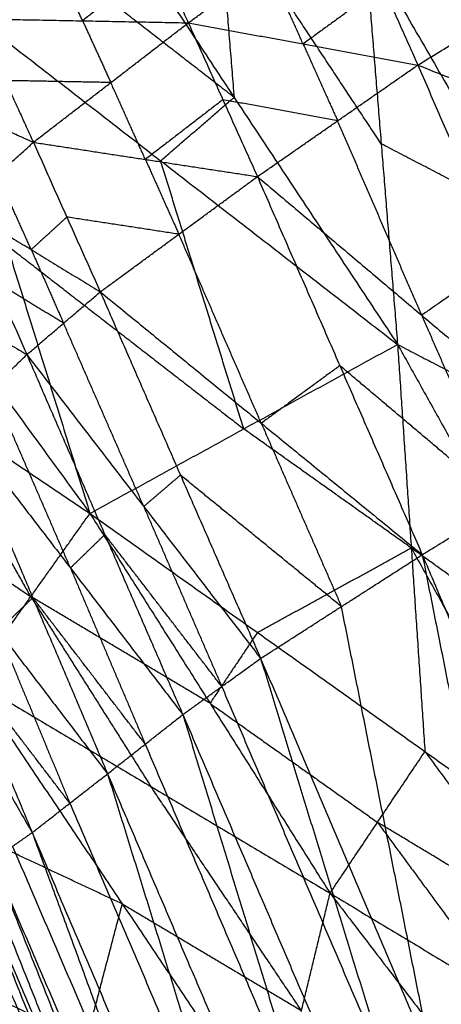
# Model space of a CAD drawing. Header units: millimetres. Extents: x -106 to 110, y -96 to 120.
# Tile 418 of 656: x -39.33 to -38.04, y 106.47 to 109.49. Entities that reach past the tile are written whole.
import ezdxf

# ---------------------------------------------------------------- set-up
doc = ezdxf.new("R2010")
doc.units = ezdxf.units.MM
doc.header["$MEASUREMENT"] = 0
doc.layers.add('Default', color=7, linetype='Continuous', true_color=0x000000)

msp = doc.modelspace()

# ---------------------------------------------------------------- linework, layer by layer
at = {"layer": 'Default'}
for points in [[(-39.1721, 110.0119, 11.7585), (-38.6711, 109.2545, 11.4389), (-38.17, 108.4972, 11.1193)], [(-38.1078, 109.3536, 13.8595), (-37.5961, 109.6668, 13.8595), (-37.0844, 109.98, 13.8594)], [(-38.9906, 109.8716, 13.6156), (-38.901, 109.6773, 13.6964), (-38.8114, 109.483, 13.7772)], [(-38.7213, 109.8695, 11.4816), (-38.6962, 109.562, 11.4602), (-38.6711, 109.2545, 11.4389)], [(-38.2202, 109.1121, 11.162), (-38.4707, 109.4908, 11.3218), (-38.7213, 109.8695, 11.4816)], [(-38.8114, 109.483, 13.7772), (-38.5677, 109.6601, 13.7653), (-38.3241, 109.8372, 13.7533)], [(-38.3241, 109.8372, 13.7533), (-38.2159, 109.5954, 13.8064), (-38.1078, 109.3536, 13.8595)], [(-38.6711, 109.2545, 11.4389), (-39.0342, 109.5361, 11.6622), (-39.3973, 109.8176, 11.8855)], [(-38.2704, 109.727, 11.2047), (-38.2202, 109.1121, 11.162), (-38.17, 108.4972, 11.1193)], [(-38.2704, 109.727, 11.2047), (-37.8279, 109.5789, 10.9323), (-37.3854, 109.4308, 10.66)], [(-38.2704, 109.727, 11.2047), (-37.7833, 108.8848, 10.8856), (-37.2962, 108.0427, 10.5665)], [(-39.1354, 109.4892, 13.7253), (-39.1802, 109.5863, 13.6849), (-39.225, 109.6835, 13.6444)], [(-38.901, 109.6773, 13.6964), (-39.0182, 109.5833, 13.7108), (-39.1354, 109.4892, 13.7253)], [(-38.4596, 109.4183, 13.8184), (-38.5137, 109.5392, 13.7918), (-38.5677, 109.6601, 13.7653)], [(-39.6225, 109.6233, 12.0125), (-39.3677, 108.8013, 11.9815), (-39.1129, 107.9792, 11.9505)], [(-39.6225, 109.6233, 12.0125), (-38.8962, 109.0602, 11.5659), (-38.17, 108.4972, 11.1193)], [(-38.2159, 109.5954, 13.8064), (-38.3378, 109.5069, 13.8124), (-38.4596, 109.4183, 13.8184)], [(-39.4595, 109.4953, 13.6733), (-39.3729, 109.306, 13.7397), (-39.2864, 109.1168, 13.8061)], [(-39.4595, 109.4953, 13.6733), (-39.1354, 109.4892, 13.7253), (-38.8114, 109.483, 13.7772)], [(-39.2864, 109.1168, 13.8061), (-39.0489, 109.2999, 13.7917), (-38.8114, 109.483, 13.7772)], [(-39.1354, 109.4892, 13.7253), (-39.0921, 109.3945, 13.7585), (-39.0489, 109.2999, 13.7917)], [(-38.8114, 109.483, 13.7772), (-38.7055, 109.2473, 13.8193), (-38.5996, 109.0116, 13.8614)], [(-38.8114, 109.483, 13.7772), (-38.4596, 109.4183, 13.8184), (-38.1078, 109.3536, 13.8595)], [(-38.4596, 109.4183, 13.8184), (-38.4067, 109.3005, 13.8394), (-38.3537, 109.1826, 13.8605)], [(-38.5996, 109.0116, 13.8614), (-38.3537, 109.1826, 13.8605), (-38.1078, 109.3536, 13.8595)], [(-38.1078, 109.3536, 13.8595), (-37.8501, 108.7577, 13.8134), (-37.5925, 108.1618, 13.7672)], [(-38.1078, 109.3536, 13.8595), (-37.3349, 109.044, 13.833), (-36.5621, 108.7344, 13.8064)], [(-39.6712, 109.2905, 13.7099), (-39.4788, 109.2036, 13.758), (-39.2864, 109.1168, 13.8061)], [(-39.0489, 109.2999, 13.7917), (-39.2109, 109.303, 13.7657), (-39.3729, 109.306, 13.7397)], [(-38.943, 109.0642, 13.8338), (-38.9959, 109.182, 13.8127), (-39.0489, 109.2999, 13.7917)], [(-38.8962, 109.0602, 11.5659), (-38.7836, 109.1574, 11.5024), (-38.6711, 109.2545, 11.4389)], [(-38.7055, 109.2473, 13.8193), (-38.8243, 109.1558, 13.8265), (-38.943, 109.0642, 13.8338)], [(-38.3537, 109.1826, 13.8605), (-38.5296, 109.215, 13.8399), (-38.7055, 109.2473, 13.8193)], [(-40.0142, 109.2151, 12.3199), (-39.5635, 108.5971, 12.1352), (-39.1129, 107.9792, 11.9505)], [(-38.0961, 108.5867, 13.8143), (-38.2249, 108.8846, 13.8374), (-38.3537, 109.1826, 13.8605)], [(-39.5047, 108.9171, 13.8241), (-39.3955, 109.0169, 13.8151), (-39.2864, 109.1168, 13.8061)], [(-39.2864, 109.1168, 13.8061), (-39.1838, 108.8876, 13.8359), (-39.0812, 108.6584, 13.8657)], [(-39.2864, 109.1168, 13.8061), (-38.943, 109.0642, 13.8338), (-38.5996, 109.0116, 13.8614)], [(-37.7833, 108.8848, 10.8856), (-38.0018, 108.9985, 11.0238), (-38.2202, 109.1121, 11.162)], [(-38.943, 109.0642, 13.8338), (-38.8917, 108.9496, 13.8487), (-38.8404, 108.835, 13.8636)], [(-38.6414, 108.2382, 11.5349), (-38.7688, 108.6492, 11.5504), (-38.8962, 109.0602, 11.5659)], [(-39.293, 108.7878, 13.8449), (-39.3442, 108.9024, 13.83), (-39.3955, 109.0169, 13.8151)], [(-39.0812, 108.6584, 13.8657), (-38.8404, 108.835, 13.8636), (-38.5996, 109.0116, 13.8614)], [(-38.5996, 109.0116, 13.8614), (-38.347, 108.4322, 13.8021), (-38.0943, 107.8528, 13.7428)], [(-38.5996, 109.0116, 13.8614), (-38.0961, 108.5867, 13.8143), (-37.5925, 108.1618, 13.7672)], [(-39.5047, 108.9171, 13.8241), (-39.4056, 108.6916, 13.846), (-39.3064, 108.466, 13.868)], [(-39.5047, 108.9171, 13.8241), (-39.293, 108.7878, 13.8449), (-39.0812, 108.6584, 13.8657)], [(-39.1838, 108.8876, 13.8359), (-39.2384, 108.8377, 13.8404), (-39.293, 108.7878, 13.8449)], [(-38.8404, 108.835, 13.8636), (-39.0121, 108.8613, 13.8497), (-39.1838, 108.8876, 13.8359)], [(-38.5878, 108.2556, 13.8043), (-38.7141, 108.5453, 13.8339), (-38.8404, 108.835, 13.8636)], [(-39.3677, 108.8013, 11.9815), (-39.0045, 108.5197, 11.7582), (-38.6414, 108.2382, 11.5349)], [(-39.293, 108.7878, 13.8449), (-39.2434, 108.675, 13.8559), (-39.1938, 108.5622, 13.8669)], [(-37.8501, 108.7577, 13.8134), (-37.9731, 108.6722, 13.8138), (-38.0961, 108.5867, 13.8143)], [(-39.7048, 108.7047, 13.8483), (-39.5056, 108.5853, 13.8581), (-39.3064, 108.466, 13.868)], [(-40.1607, 108.6848, 12.5903), (-39.6368, 108.332, 12.2704), (-39.1129, 107.9792, 11.9505)], [(-39.1938, 108.5622, 13.8669), (-39.2997, 108.6269, 13.8564), (-39.4056, 108.6916, 13.846)], [(-39.3064, 108.466, 13.868), (-39.1938, 108.5622, 13.8669), (-39.0812, 108.6584, 13.8657)], [(-39.0812, 108.6584, 13.8657), (-38.8355, 108.0966, 13.7916), (-38.5897, 107.5348, 13.7175)], [(-39.0812, 108.6584, 13.8657), (-38.5878, 108.2556, 13.8043), (-38.0943, 107.8528, 13.7428)], [(-38.0961, 108.5867, 13.8143), (-37.9697, 108.297, 13.7847), (-37.8434, 108.0073, 13.755)], [(-38.9481, 108.0004, 13.7927), (-39.0709, 108.2813, 13.8298), (-39.1938, 108.5622, 13.8669)], [(-39.1129, 107.9792, 11.9505), (-38.6414, 108.2382, 11.5349), (-38.17, 108.4972, 11.1193)], [(-38.17, 108.4972, 11.1193), (-38.128, 107.8733, 11.2168), (-38.0861, 107.2495, 11.3144)], [(-38.17, 108.4972, 11.1193), (-37.7331, 108.2699, 10.8429), (-37.2962, 108.0427, 10.5665)], [(-38.17, 108.4972, 11.1193), (-37.6178, 107.507, 10.907), (-37.0657, 106.5168, 10.6947)], [(-39.5172, 108.2613, 13.873), (-39.4118, 108.3636, 13.8705), (-39.3064, 108.466, 13.868)], [(-39.3064, 108.466, 13.868), (-39.0673, 107.9144, 13.7845), (-38.8282, 107.3627, 13.7009)], [(-39.3064, 108.466, 13.868), (-38.9481, 108.0004, 13.7927), (-38.5897, 107.5348, 13.7175)], [(-38.347, 108.4322, 13.8021), (-38.4674, 108.3439, 13.8032), (-38.5878, 108.2556, 13.8043)], [(-37.8434, 108.0073, 13.755), (-38.0952, 108.2197, 13.7786), (-38.347, 108.4322, 13.8021)], [(-39.1727, 107.812, 13.787), (-39.2922, 108.0878, 13.8288), (-39.4118, 108.3636, 13.8705)], [(-39.2941, 107.7241, 11.2974), (-39.4654, 108.0281, 11.7839), (-39.6368, 108.332, 12.2704)], [(-39.5172, 108.2613, 13.873), (-39.288, 107.7212, 13.7779), (-39.0589, 107.181, 13.6827)], [(-39.5172, 108.2613, 13.873), (-39.1727, 107.812, 13.787), (-38.8282, 107.3627, 13.7009)], [(-38.5878, 108.2556, 13.8043), (-38.4649, 107.9747, 13.7672), (-38.342, 107.6938, 13.7301)], [(-38.128, 107.8733, 11.2168), (-38.3847, 108.0558, 11.3759), (-38.6414, 108.2382, 11.5349)], [(-38.0943, 107.8528, 13.7428), (-37.8434, 108.0073, 13.755), (-37.5925, 108.1618, 13.7672)], [(-39.818, 108.077, 11.6173), (-39.5561, 107.9006, 11.4574), (-39.2941, 107.7241, 11.2974)], [(-38.8355, 108.0966, 13.7916), (-38.8918, 108.0485, 13.7922), (-38.9481, 108.0004, 13.7927)], [(-38.342, 107.6938, 13.7301), (-38.5887, 107.8952, 13.7609), (-38.8355, 108.0966, 13.7916)], [(-39.7281, 108.0576, 13.8833), (-39.509, 107.5293, 13.7755), (-39.29, 107.0009, 13.6677)], [(-39.7281, 108.0576, 13.8833), (-39.3935, 107.6193, 13.783), (-39.0589, 107.181, 13.6827)], [(-38.9481, 108.0004, 13.7927), (-38.8285, 107.7246, 13.751), (-38.709, 107.4488, 13.7092)], [(-39.8426, 107.9617, 13.8911), (-39.5663, 107.4813, 13.7794), (-39.29, 107.0009, 13.6677)], [(-39.4753, 107.4691, 10.6443), (-39.2941, 107.7241, 11.2974), (-39.1129, 107.9792, 11.9505)], [(-39.1129, 107.9792, 11.9505), (-38.7449, 107.3973, 11.0624), (-38.377, 106.8153, 10.1743)], [(-39.1129, 107.9792, 11.9505), (-38.5995, 107.6144, 11.6324), (-38.0861, 107.2495, 11.3144)], [(-39.0673, 107.9144, 13.7845), (-39.12, 107.8632, 13.7857), (-39.1727, 107.812, 13.787)], [(-38.709, 107.4488, 13.7092), (-38.8881, 107.6816, 13.7468), (-39.0673, 107.9144, 13.7845)], [(-38.5995, 107.6144, 11.6324), (-38.3638, 107.7439, 11.4246), (-38.128, 107.8733, 11.2168)], [(-38.128, 107.8733, 11.2168), (-37.852, 107.3783, 11.1107), (-37.5759, 106.8832, 11.0046)], [(-37.6178, 107.507, 10.907), (-37.8729, 107.6902, 11.0619), (-38.128, 107.8733, 11.2168)], [(-38.5897, 107.5348, 13.7175), (-38.342, 107.6938, 13.7301), (-38.0943, 107.8528, 13.7428)], [(-38.0943, 107.8528, 13.7428), (-37.8177, 106.4639, 13.1716), (-37.541, 105.0751, 12.6004)], [(-38.0943, 107.8528, 13.7428), (-37.6259, 106.7423, 13.2646), (-37.1574, 105.6319, 12.7864)], [(-39.1727, 107.812, 13.787), (-39.0581, 107.542, 13.7394), (-38.9436, 107.2719, 13.6918)], [(-39.288, 107.7212, 13.7779), (-39.3408, 107.6702, 13.7805), (-39.3935, 107.6193, 13.783)], [(-39.2941, 107.7241, 11.2974), (-39.1101, 107.4332, 10.8533), (-38.9261, 107.1422, 10.4093)], [(-38.7449, 107.3973, 11.0624), (-39.0195, 107.5607, 11.1799), (-39.2941, 107.7241, 11.2974)], [(-38.9436, 107.2719, 13.6918), (-39.1158, 107.4965, 13.7349), (-39.288, 107.7212, 13.7779)], [(-38.0654, 106.3049, 13.1589), (-38.2037, 106.9993, 13.4445), (-38.342, 107.6938, 13.7301)], [(-39.3935, 107.6193, 13.783), (-39.284, 107.3551, 13.7291), (-39.1745, 107.091, 13.6752)], [(-38.5995, 107.6144, 11.6324), (-38.6722, 107.5058, 11.3474), (-38.7449, 107.3973, 11.0624)], [(-39.1745, 107.091, 13.6752), (-39.3418, 107.3101, 13.7254), (-39.509, 107.5293, 13.7755)], [(-38.8282, 107.3627, 13.7009), (-38.709, 107.4488, 13.7092), (-38.5897, 107.5348, 13.7175)], [(-38.5897, 107.5348, 13.7175), (-38.1946, 106.2459, 13.157), (-37.7994, 104.9571, 12.5964)], [(-38.5897, 107.5348, 13.7175), (-38.0654, 106.3049, 13.1589), (-37.541, 105.0751, 12.6004)], [(-39.4753, 107.4691, 10.6443), (-39.0138, 106.7823, 9.9099), (-38.5522, 106.0955, 9.1755)], [(-39.4753, 107.4691, 10.6443), (-38.9261, 107.1422, 10.4093), (-38.377, 106.8153, 10.1743)], [(-38.709, 107.4488, 13.7092), (-38.4518, 106.8473, 13.4331), (-38.1946, 106.2459, 13.157)], [(-38.7449, 107.3973, 11.0624), (-38.4882, 107.2148, 10.9034), (-38.2315, 107.0324, 10.7444)], [(-39.0589, 107.181, 13.6827), (-38.9436, 107.2719, 13.6918), (-38.8282, 107.3627, 13.7009)], [(-38.8282, 107.3627, 13.7009), (-38.4426, 106.1, 13.1464), (-38.0569, 104.8372, 12.5918)], [(-38.8282, 107.3627, 13.7009), (-38.3138, 106.1599, 13.1487), (-37.7994, 104.9571, 12.5964)], [(-38.9436, 107.2719, 13.6918), (-38.6931, 106.6859, 13.4191), (-38.4426, 106.1, 13.1464)], [(-38.377, 106.8153, 10.1743), (-38.2315, 107.0324, 10.7444), (-38.0861, 107.2495, 11.3144)], [(-38.0861, 107.2495, 11.3144), (-37.684, 106.7025, 10.5201), (-37.2818, 106.1554, 9.7258)], [(-38.0861, 107.2495, 11.3144), (-37.5759, 106.8832, 11.0046), (-37.0657, 106.5168, 10.6947)], [(-39.29, 107.0009, 13.6677), (-39.1745, 107.091, 13.6752), (-39.0589, 107.181, 13.6827)], [(-39.0589, 107.181, 13.6827), (-38.655, 105.8762, 13.0943), (-38.2511, 104.5713, 12.5059)], [(-39.0589, 107.181, 13.6827), (-38.5579, 106.0091, 13.1373), (-38.0569, 104.8372, 12.5918)], [(-38.4646, 106.4554, 9.6749), (-38.6954, 106.7988, 10.0421), (-38.9261, 107.1422, 10.4093)], [(-39.1745, 107.091, 13.6752), (-38.9147, 106.4836, 13.3848), (-38.655, 105.8762, 13.0943)], [(-39.0138, 106.7823, 9.9099), (-39.2997, 106.9165, 9.9899), (-39.5855, 107.0508, 10.0699)], [(-38.2315, 107.0324, 10.7444), (-38.0305, 106.7589, 10.3472), (-37.8294, 106.4854, 9.9501)], [(-37.684, 106.7025, 10.5201), (-37.9577, 106.8675, 10.6322), (-38.2315, 107.0324, 10.7444)], [(-39.4104, 106.9167, 13.6635), (-39.3502, 106.9588, 13.6656), (-39.29, 107.0009, 13.6677)], [(-39.29, 107.0009, 13.6677), (-38.8195, 105.7211, 13.0662), (-38.3491, 104.4412, 12.4646)], [(-39.29, 107.0009, 13.6677), (-38.7706, 105.7861, 13.0868), (-38.2511, 104.5713, 12.5059)], [(-39.3502, 106.9588, 13.6656), (-39.0849, 106.3399, 13.3659), (-38.8195, 105.7211, 13.0662)], [(-38.9444, 105.6461, 13.0638), (-39.1936, 106.2721, 13.3636), (-39.4427, 106.8981, 13.6633)], [(-39.4104, 106.9167, 13.6635), (-38.9122, 105.6647, 13.064), (-38.4139, 104.4128, 12.4645)], [(-39.4104, 106.9167, 13.6635), (-38.8798, 105.6789, 13.0641), (-38.3491, 104.4412, 12.4646)], [(-39.5087, 106.8637, 13.6634), (-39.2428, 106.2479, 13.3636), (-38.9769, 105.632, 13.0638)], [(-39.475, 106.8795, 13.6631), (-38.9769, 105.632, 13.0638), (-38.4787, 104.3845, 12.4645)], [(-39.475, 106.8795, 13.6631), (-38.9444, 105.6461, 13.0638), (-38.4139, 104.4128, 12.4645)], [(-39.5425, 106.848, 13.6637), (-39.0911, 105.6244, 13.0845), (-38.6397, 104.4009, 12.5053)], [(-39.5425, 106.848, 13.6637), (-39.0106, 105.6162, 13.0641), (-38.4787, 104.3845, 12.4645)], [(-39.6829, 106.8039, 13.6674), (-39.2567, 105.5891, 13.0998), (-38.8304, 104.3744, 12.5322)], [(-39.6829, 106.8039, 13.6674), (-39.1613, 105.6024, 13.0863), (-38.6397, 104.4009, 12.5053)], [(-39.1613, 105.6024, 13.0863), (-39.387, 106.2142, 13.376), (-39.6127, 106.8259, 13.6656)], [(-38.5522, 106.0955, 9.1755), (-38.4646, 106.4554, 9.6749), (-38.377, 106.8153, 10.1743)], [(-38.377, 106.8153, 10.1743), (-37.8932, 106.1831, 9.5272), (-37.4095, 105.5508, 8.8802)], [(-38.377, 106.8153, 10.1743), (-37.8294, 106.4854, 9.9501), (-37.2818, 106.1554, 9.7258)], [(-39.124, 106.3639, 9.3355), (-39.0689, 106.5731, 9.6227), (-39.0138, 106.7823, 9.9099)], [(-39.0138, 106.7823, 9.9099), (-38.7392, 106.6189, 9.7924), (-38.4646, 106.4554, 9.6749)], [(-39.8698, 106.763, 13.676), (-39.5339, 105.5806, 13.1478), (-39.198, 104.3982, 12.6196)], [(-39.8698, 106.763, 13.676), (-39.3501, 105.5687, 13.1041), (-38.8304, 104.3744, 12.5322)], [(-40.2009, 106.7017, 13.6944), (-39.6994, 105.5499, 13.157), (-39.198, 104.3982, 12.6196)], [(-39.6958, 106.6324, 9.4955), (-39.1432, 105.8788, 8.953), (-38.5907, 105.1252, 8.4106)], [(-39.6958, 106.6324, 9.4955), (-39.124, 106.3639, 9.3355), (-38.5522, 106.0955, 9.1755)]]:
    msp.add_open_spline(points, degree=2, dxfattribs=at)

doc.saveas('drawing.dxf')
